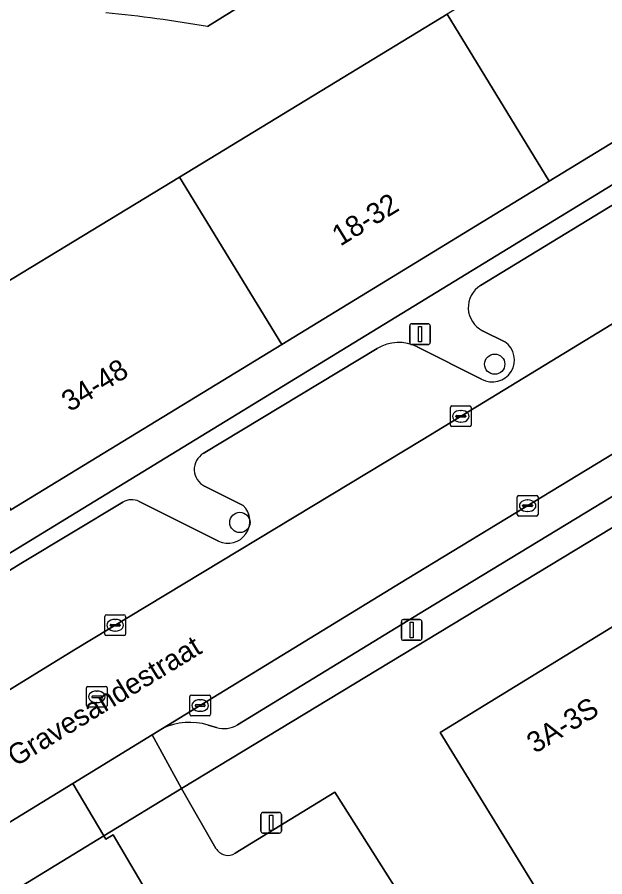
# Model space of a CAD drawing. Extents: x 159888 to 160761, y 384031 to 384750.
# Drawn here: x 160264.55 to 160292.9, y 384559.06 to 384600.57 of the extents above; entities that cross this region are included whole.
import ezdxf

# ---------------------------------------------------------------- set-up
doc = ezdxf.new("R2010")
doc.units = 0
for name, color, linetype in [('IMGEO_Boom', 7, 'Continuous'), ('IMGEO_Erf', 7, 'Continuous'), ('IMGEO_Kolk', 7, 'Continuous'), ('IMGEO_Lichtmast', 7, 'Continuous'), ('IMGEO_Openbare_ruimte_label', 7, 'Continuous'), ('IMGEO_Pand', 7, 'Continuous'), ('IMGEO_Pand_nummerreeks', 7, 'Continuous'), ('IMGEO_Parkeervlak_open', 7, 'Continuous'), ('IMGEO_Rijbaan_lokaal_open', 7, 'Continuous'), ('IMGEO_Rioolput', 7, 'Continuous'), ('IMGEO_Voetpad_gesloten', 7, 'Continuous'), ('IMGEO_Voetpad_open', 7, 'Continuous')]:
    doc.layers.add(name, color=color, linetype=linetype)

msp = doc.modelspace()

# ---------------------------------------------------------------- linework, layer by layer
at = {"layer": 'IMGEO_Boom'}
for centre in [(160287.585, 384583.812), (160275.293, 384576.169)]:
    msp.add_circle(centre, 0.489, dxfattribs=at)
at = {"layer": 'IMGEO_Erf'}
for points in [[(160258.508, 384679.247), (160201.065, 384644.22), (160205.593, 384636.587), (160205.248, 384636.301), (160209.474, 384630.138), (160261.252, 384661.738), (160262.987, 384661.364), (160267.258, 384653.953), (160281.338, 384630.928), (160292.129, 384613.093), (160291.528, 384611.183), (160290.976, 384610.866), (160273.725, 384600.111)], [(160251.938, 384589.981), (160249.202, 384588.411), (160246.301, 384587.099), (160243.272, 384586.07), (160240.157, 384585.341), (160237.001, 384584.919), (160233.849, 384584.805), (160233.65, 384583.389), (160231.931, 384571.105), (160233.193, 384569.021), (160246.396, 384577.051), (160259.284, 384584.888), (160272.37, 384592.846), (160285.298, 384600.708)], [(160319.542, 384508.13), (160316.945, 384509.788), (160312.792, 384512.44), (160308.453, 384515.211), (160305.323, 384517.21), (160305.536, 384517.336), (160314.963, 384522.891), (160315.047, 384522.75), (160351.321, 384544.339), (160351.185, 384544.563), (160321.668, 384593.133), (160272.471, 384563.329), (160274.134, 384560.43)], [(160275.069, 384560.193), (160279.866, 384563.148), (160286.09, 384553.303)], [(160271.088, 384557.829), (160269.174, 384561.079), (160268.824, 384560.873), (160268.727, 384561.037), (160236.781, 384541.5)]]:
    msp.add_lwpolyline(points, dxfattribs=at)
msp.add_lwpolyline([(160299.892, 384547.862), (160300.147, 384547.445), (160297.088, 384545.568), (160295.453, 384548.232), (160298.084, 384549.847), (160295.495, 384554.064), (160293.177, 384552.642), (160284.96, 384566.032), (160295.094, 384572.251), (160294.812, 384572.71), (160297.969, 384574.647), (160299.647, 384571.912), (160296.946, 384570.255), (160299.536, 384566.035), (160301.897, 384567.484), (160310.096, 384554.123)], close=True, dxfattribs=at)
for centre, radius, start, end in [((160263.709, 384544.275), 56.727, 79.83, 84.8244), ((160274.716, 384560.763), 0.67, 209.7553, 301.7977)]:
    msp.add_arc(centre, radius, start, end, dxfattribs=at)
at = {"layer": 'IMGEO_Kolk'}
for p, q in [((160285.522, 384581.795), (160286.374, 384581.795)), ((160285.447, 384580.869), (160285.447, 384581.721)), ((160285.935, 384581.575), (160285.96, 384581.575)), ((160286.448, 384581.721), (160286.448, 384580.869)), ((160285.706, 384581.289), (160285.706, 384581.301)), ((160286.144, 384581.252), (160285.746, 384581.252)), ((160285.749, 384581.338), (160286.147, 384581.338)), ((160285.958, 384581.015), (160285.933, 384581.015)), ((160286.19, 384581.301), (160286.19, 384581.289)), ((160286.374, 384580.795), (160285.522, 384580.795)), ((160288.673, 384576.551), (160288.673, 384577.403)), ((160288.748, 384577.477), (160289.6, 384577.477)), ((160289.161, 384577.257), (160289.186, 384577.257)), ((160289.674, 384577.403), (160289.674, 384576.551)), ((160288.932, 384576.971), (160288.932, 384576.983)), ((160289.37, 384576.934), (160288.972, 384576.934)), ((160288.975, 384577.02), (160289.373, 384577.02)), ((160289.416, 384576.983), (160289.416, 384576.971)), ((160289.6, 384576.477), (160288.748, 384576.477)), ((160289.184, 384576.697), (160289.159, 384576.697)), ((160268.773, 384570.78), (160268.773, 384571.632)), ((160268.848, 384571.706), (160269.7, 384571.706)), ((160269.261, 384571.486), (160269.286, 384571.486)), ((160269.774, 384571.632), (160269.774, 384570.78)), ((160269.032, 384571.2), (160269.032, 384571.212)), ((160269.47, 384571.163), (160269.072, 384571.163)), ((160269.075, 384571.249), (160269.473, 384571.249)), ((160269.516, 384571.212), (160269.516, 384571.2)), ((160269.7, 384570.706), (160268.848, 384570.706)), ((160269.284, 384570.926), (160269.259, 384570.926)), ((160272.877, 384566.905), (160272.877, 384567.757)), ((160272.952, 384567.831), (160273.804, 384567.831)), ((160273.878, 384567.757), (160273.878, 384566.905)), ((160273.136, 384567.325), (160273.136, 384567.337)), ((160273.574, 384567.288), (160273.176, 384567.288)), ((160273.179, 384567.374), (160273.577, 384567.374)), ((160273.365, 384567.611), (160273.39, 384567.611)), ((160273.62, 384567.337), (160273.62, 384567.325)), ((160273.388, 384567.051), (160273.363, 384567.051)), ((160273.804, 384566.831), (160272.952, 384566.831))]:
    msp.add_line(p, q, dxfattribs=at)
for points in [[(160285.522, 384581.795), (160286.374, 384581.795)], [(160285.447, 384580.869), (160285.447, 384581.721)], [(160286.448, 384581.721), (160286.448, 384580.869)], [(160286.374, 384580.795), (160285.522, 384580.795)], [(160288.673, 384576.551), (160288.673, 384577.403)], [(160288.748, 384577.477), (160289.6, 384577.477)], [(160289.674, 384577.403), (160289.674, 384576.551)], [(160289.6, 384576.477), (160288.748, 384576.477)], [(160268.773, 384570.78), (160268.773, 384571.632)], [(160268.848, 384571.706), (160269.7, 384571.706)], [(160269.774, 384571.632), (160269.774, 384570.78)], [(160269.7, 384570.706), (160268.848, 384570.706)], [(160272.877, 384566.905), (160272.877, 384567.757)], [(160272.952, 384567.831), (160273.804, 384567.831)], [(160273.878, 384567.757), (160273.878, 384566.905)], [(160273.804, 384566.831), (160272.952, 384566.831)]]:
    msp.add_lwpolyline(points, dxfattribs=at)
for centre, radius, start, end in [((160285.524, 384581.719), 0.0765, 91.552, 178.448), ((160285.524, 384581.719), 0.0765, 91.552, 178.448), ((160286.372, 384581.719), 0.0765, 1.552, 88.448), ((160286.372, 384581.719), 0.0765, 1.552, 88.448), ((160285.746, 384581.298), 0.0403, 85.8775, 175.7526), ((160285.743, 384581.288), 0.0366, 178.938, 274.7102), ((160286.147, 384581.295), 0.043, 264.8664, 352.4533), ((160286.151, 384581.3), 0.0386, 1.7309, 96.639), ((160285.524, 384580.871), 0.0765, 181.552, 268.448), ((160285.524, 384580.871), 0.0765, 181.552, 268.448), ((160286.372, 384580.871), 0.0765, 271.552, 358.448), ((160286.372, 384580.871), 0.0765, 271.552, 358.448), ((160288.75, 384577.401), 0.0765, 91.552, 178.448), ((160288.75, 384577.401), 0.0765, 91.552, 178.448), ((160289.598, 384577.401), 0.0765, 1.552, 88.448), ((160289.598, 384577.401), 0.0765, 1.552, 88.448), ((160288.972, 384576.98), 0.0403, 85.8775, 175.7526), ((160288.969, 384576.97), 0.0366, 178.938, 274.7102), ((160289.373, 384576.977), 0.043, 264.8664, 352.4533), ((160289.377, 384576.982), 0.0386, 1.7309, 96.639), ((160288.75, 384576.553), 0.0765, 181.552, 268.448), ((160288.75, 384576.553), 0.0765, 181.552, 268.448), ((160289.598, 384576.553), 0.0765, 271.552, 358.448), ((160289.598, 384576.553), 0.0765, 271.552, 358.448), ((160268.85, 384571.63), 0.0765, 91.552, 178.448), ((160268.85, 384571.63), 0.0765, 91.552, 178.448), ((160269.698, 384571.63), 0.0765, 1.552, 88.448), ((160269.698, 384571.63), 0.0765, 1.552, 88.448), ((160269.072, 384571.209), 0.0403, 85.8775, 175.7526), ((160269.069, 384571.199), 0.0366, 178.938, 274.7102), ((160269.473, 384571.206), 0.043, 264.8664, 352.4533), ((160269.477, 384571.211), 0.0386, 1.7309, 96.639), ((160268.85, 384570.782), 0.0765, 181.552, 268.448), ((160268.85, 384570.782), 0.0765, 181.552, 268.448), ((160269.698, 384570.782), 0.0765, 271.552, 358.448), ((160269.698, 384570.782), 0.0765, 271.552, 358.448), ((160272.954, 384567.755), 0.0765, 91.552, 178.448), ((160272.954, 384567.755), 0.0765, 91.552, 178.448), ((160273.802, 384567.755), 0.0765, 1.552, 88.448), ((160273.802, 384567.755), 0.0765, 1.552, 88.448), ((160273.176, 384567.334), 0.0403, 85.8775, 175.7526), ((160273.173, 384567.324), 0.0366, 178.938, 274.7102), ((160273.577, 384567.331), 0.043, 264.8664, 352.4533), ((160273.581, 384567.336), 0.0386, 1.7309, 96.639), ((160272.954, 384566.907), 0.0765, 181.552, 268.448), ((160272.954, 384566.907), 0.0765, 181.552, 268.448), ((160273.802, 384566.907), 0.0765, 271.552, 358.448), ((160273.802, 384566.907), 0.0765, 271.552, 358.448)]:
    msp.add_arc(centre, radius, start, end, dxfattribs=at)
for centre, major_axis, ratio, start_param, end_param in [((160285.934, 384581.295), (-0.387, 0.002), 0.722429, 4.712389, 7.853982), ((160285.959, 384581.295), (-0.39, 0.002), 0.717154, 1.570796, 4.712389), ((160289.16, 384576.977), (-0.387, 0.002), 0.722429, 4.712389, 7.853982), ((160289.185, 384576.977), (-0.39, 0.002), 0.717154, 1.570796, 4.712389), ((160269.26, 384571.206), (-0.387, 0.002), 0.722429, 4.712389, 7.853982), ((160269.285, 384571.206), (-0.39, 0.002), 0.717154, 1.570796, 4.712389), ((160273.364, 384567.331), (-0.387, 0.002), 0.722429, 4.712389, 7.853982), ((160273.389, 384567.331), (-0.39, 0.002), 0.717154, 1.570796, 4.712389)]:
    msp.add_ellipse(centre, major_axis=major_axis, ratio=ratio, start_param=start_param, end_param=end_param, dxfattribs=at)
at = {"layer": 'IMGEO_Lichtmast'}
for p, q in [((160283.483, 384584.862), (160283.483, 384585.662)), ((160283.483, 384585.662), (160283.483, 384584.862)), ((160283.583, 384585.762), (160284.373, 384585.762)), ((160284.373, 384585.762), (160283.583, 384585.762)), ((160284.473, 384585.662), (160284.473, 384584.862)), ((160284.473, 384584.862), (160284.473, 384585.662)), ((160284.373, 384584.762), (160283.583, 384584.762)), ((160283.583, 384584.762), (160284.373, 384584.762)), ((160283.182, 384571.478), (160283.972, 384571.478)), ((160283.972, 384571.478), (160283.182, 384571.478)), ((160283.082, 384570.578), (160283.082, 384571.378)), ((160283.082, 384571.378), (160283.082, 384570.578)), ((160284.072, 384571.378), (160284.072, 384570.578)), ((160284.072, 384570.578), (160284.072, 384571.378)), ((160283.972, 384570.478), (160283.182, 384570.478)), ((160283.182, 384570.478), (160283.972, 384570.478)), ((160276.303, 384561.267), (160276.303, 384562.067)), ((160276.303, 384562.067), (160276.303, 384561.267)), ((160276.403, 384562.167), (160277.193, 384562.167)), ((160277.193, 384562.167), (160276.403, 384562.167)), ((160277.293, 384562.067), (160277.293, 384561.267)), ((160277.293, 384561.267), (160277.293, 384562.067)), ((160277.193, 384561.167), (160276.403, 384561.167)), ((160276.403, 384561.167), (160277.193, 384561.167))]:
    msp.add_line(p, q, dxfattribs=at)
for points in [[(160283.903, 384585.637), (160284.053, 384585.637), (160284.053, 384584.887), (160283.903, 384584.887), (160283.903, 384585.637)], [(160283.502, 384571.353), (160283.652, 384571.353), (160283.652, 384570.603), (160283.502, 384570.603), (160283.502, 384571.353)], [(160276.723, 384562.042), (160276.873, 384562.042), (160276.873, 384561.292), (160276.723, 384561.292), (160276.723, 384562.042)]]:
    msp.add_lwpolyline(points, dxfattribs=at)
for centre, start, end in [((160283.583, 384585.662), 90, 180), ((160283.583, 384585.662), 90, 180), ((160284.373, 384585.662), 0, 90), ((160284.373, 384585.662), 360, 90), ((160283.583, 384584.862), 180, 270), ((160283.583, 384584.862), 180, 270), ((160284.373, 384584.862), 270, 0), ((160284.373, 384584.862), 270, 0), ((160283.182, 384571.378), 90, 180), ((160283.182, 384571.378), 90, 180), ((160283.972, 384571.378), 0, 90), ((160283.972, 384571.378), 360, 90), ((160283.182, 384570.578), 180, 270), ((160283.182, 384570.578), 180, 270), ((160283.972, 384570.578), 270, 0), ((160283.972, 384570.578), 270, 0), ((160276.403, 384562.067), 90, 180), ((160276.403, 384562.067), 90, 180), ((160277.193, 384562.067), 0, 90), ((160277.193, 384562.067), 360, 90), ((160276.403, 384561.267), 180, 270), ((160276.403, 384561.267), 180, 270), ((160277.193, 384561.267), 270, 0), ((160277.193, 384561.267), 270, 0)]:
    msp.add_arc(centre, 0.1, start, end, dxfattribs=at)
at = {"layer": 'IMGEO_Pand'}
for points in [[(160298.333, 384608.635), (160285.298, 384600.708), (160290.22, 384592.648), (160303.24, 384600.599)], [(160272.37, 384592.846), (160277.307, 384584.762), (160290.22, 384592.648), (160285.298, 384600.708)], [(160264.236, 384576.779), (160277.307, 384584.762), (160272.37, 384592.846), (160259.284, 384584.888)], [(160297.088, 384545.568), (160300.147, 384547.445), (160299.892, 384547.862), (160310.096, 384554.123), (160301.897, 384567.484), (160299.536, 384566.035), (160296.946, 384570.255), (160299.647, 384571.912), (160297.969, 384574.647), (160294.812, 384572.71), (160295.094, 384572.251), (160284.96, 384566.032), (160293.177, 384552.642), (160295.495, 384554.064), (160298.084, 384549.847), (160295.453, 384548.232)]]:
    msp.add_lwpolyline(points, close=True, dxfattribs=at)
at = {"layer": 'IMGEO_Parkeervlak_open'}
for points in [[(160250.599, 384559.732), (160267.279, 384569.999), (160284.124, 384580.182), (160302.345, 384591.293), (160314.113, 384598.543)], [(160295.5, 384592.853), (160286.906, 384587.612)], [(160302.902, 384585.319), (160283.369, 384573.452), (160271.557, 384566.217)], [(160286.997, 384585.428), (160288.069, 384584.891)], [(160281.919, 384584.571), (160273.523, 384579.496)], [(160286.952, 384583.094), (160283.85, 384584.647)], [(160275.176, 384566.395), (160284.274, 384571.968), (160300.863, 384582.047)], [(160273.585, 384577.921), (160275.457, 384576.983)], [(160269.651, 384577.155), (160264.729, 384574.179), (160260.757, 384571.733)], [(160274.253, 384575.268), (160270.424, 384577.186)], [(160273.761, 384566.386), (160274.16, 384566.265)], [(160274.134, 384560.43), (160272.471, 384563.329), (160268.727, 384561.037), (160268.824, 384560.873), (160269.174, 384561.079), (160271.088, 384557.829)], [(160286.09, 384553.303), (160279.866, 384563.148), (160275.069, 384560.193)]]:
    msp.add_lwpolyline(points, dxfattribs=at)
for centre, radius, start, end in [((160287.556, 384586.545), 1.249, 121.3649, 243.407), ((160282.954, 384582.854), 2.005, 63.4437, 121.0641), ((160287.477, 384584.013), 1.059, 240.2635, 56.007), ((160273.988, 384578.726), 0.9, 121.1318, 243.3768), ((160270.066, 384576.469), 0.801, 63.4286, 121.1644), ((160274.711, 384576.226), 1.062, 244.4306, 45.4286), ((160272.881, 384563.405), 3.108, 73.5565, 115.2131), ((160274.524, 384567.459), 1.248, 253.0698, 301.5133), ((160274.716, 384560.763), 0.67, 209.7553, 301.7977)]:
    msp.add_arc(centre, radius, start, end, dxfattribs=at)
at = {"layer": 'IMGEO_Rijbaan_lokaal_open'}
msp.add_lwpolyline([(160242.452, 384554.96), (160245.48, 384550.279), (160262.023, 384560.378), (160264.233, 384561.732), (160267.235, 384563.57), (160271.062, 384565.914), (160271.557, 384566.217), (160283.369, 384573.452), (160302.902, 384585.319), (160303.448, 384585.656), (160316.811, 384593.902), (160322.37, 384597.264), (160319.7, 384601.934), (160317.864, 384600.824), (160315.326, 384599.29), (160314.113, 384598.543), (160302.345, 384591.293), (160284.124, 384580.182), (160267.279, 384569.999), (160250.599, 384559.732)], close=True, dxfattribs=at)
at = {"layer": 'IMGEO_Rioolput'}
for p, q in [((160267.885, 384567.324), (160267.885, 384568.176)), ((160267.96, 384568.25), (160268.812, 384568.25)), ((160268.886, 384568.176), (160268.886, 384567.324)), ((160268.144, 384567.744), (160268.144, 384567.756)), ((160268.582, 384567.707), (160268.184, 384567.707)), ((160268.187, 384567.793), (160268.585, 384567.793)), ((160268.373, 384568.03), (160268.398, 384568.03)), ((160268.628, 384567.756), (160268.628, 384567.744)), ((160268.396, 384567.47), (160268.371, 384567.47)), ((160268.812, 384567.25), (160267.96, 384567.25))]:
    msp.add_line(p, q, dxfattribs=at)
for points in [[(160267.885, 384567.324), (160267.885, 384568.176)], [(160267.96, 384568.25), (160268.812, 384568.25)], [(160268.886, 384568.176), (160268.886, 384567.324)], [(160268.812, 384567.25), (160267.96, 384567.25)]]:
    msp.add_lwpolyline(points, dxfattribs=at)
for centre, radius, start, end in [((160267.962, 384568.174), 0.0765, 91.552, 178.448), ((160267.962, 384568.174), 0.0765, 91.552, 178.448), ((160268.81, 384568.174), 0.0765, 1.552, 88.448), ((160268.81, 384568.174), 0.0765, 1.552, 88.448), ((160268.184, 384567.753), 0.0403, 85.8775, 175.7526), ((160268.181, 384567.743), 0.0366, 178.938, 274.7102), ((160268.585, 384567.75), 0.043, 264.8664, 352.4533), ((160268.589, 384567.755), 0.0386, 1.7309, 96.639), ((160267.962, 384567.326), 0.0765, 181.552, 268.448), ((160267.962, 384567.326), 0.0765, 181.552, 268.448), ((160268.81, 384567.326), 0.0765, 271.552, 358.448), ((160268.81, 384567.326), 0.0765, 271.552, 358.448)]:
    msp.add_arc(centre, radius, start, end, dxfattribs=at)
for centre, major_axis, ratio, start_param, end_param in [((160268.372, 384567.75), (-0.387, 0.002), 0.722429, 4.712389, 7.853982), ((160268.397, 384567.75), (-0.39, 0.002), 0.717154, 1.570796, 4.712389)]:
    msp.add_ellipse(centre, major_axis=major_axis, ratio=ratio, start_param=start_param, end_param=end_param, dxfattribs=at)
at = {"layer": 'IMGEO_Voetpad_gesloten'}
msp.add_lwpolyline([(160273.725, 384600.111), (160290.976, 384610.866), (160291.528, 384611.183), (160292.129, 384613.093), (160281.338, 384630.928), (160267.258, 384653.953)], dxfattribs=at)
msp.add_arc((160263.709, 384544.275), 56.727, 79.83, 84.8244, dxfattribs=at)
at = {"layer": 'IMGEO_Voetpad_open'}
for points in [[(160239.027, 384559.29), (160312.059, 384603.995), (160309.97, 384606.104), (160304.921, 384603.031), (160305.544, 384602.006), (160303.24, 384600.599), (160290.22, 384592.648), (160277.307, 384584.762), (160264.236, 384576.779), (160251.363, 384568.918), (160238.163, 384560.857)], [(160268.727, 384561.037), (160272.471, 384563.329), (160271.062, 384565.914), (160267.235, 384563.57)]]:
    msp.add_lwpolyline(points, close=True, dxfattribs=at)
for points in [[(160314.113, 384598.543), (160315.326, 384599.29), (160317.864, 384600.824), (160314.349, 384605.388), (160312.059, 384603.995), (160239.027, 384559.29), (160242.452, 384554.96), (160250.599, 384559.732)], [(160271.557, 384566.217), (160271.062, 384565.914), (160272.471, 384563.329), (160321.668, 384593.133)], [(160286.906, 384587.612), (160295.5, 384592.853)], [(160288.069, 384584.891), (160286.997, 384585.428)], [(160273.523, 384579.496), (160281.919, 384584.571)], [(160283.85, 384584.647), (160286.952, 384583.094)], [(160300.863, 384582.047), (160284.274, 384571.968), (160275.176, 384566.395)], [(160275.457, 384576.983), (160273.585, 384577.921)], [(160260.757, 384571.733), (160264.729, 384574.179), (160269.651, 384577.155)], [(160270.424, 384577.186), (160274.253, 384575.268)], [(160274.16, 384566.265), (160273.761, 384566.386)], [(160227.946, 384539.569), (160227.432, 384539.255), (160229.051, 384536.475), (160232.217, 384538.441), (160236.88, 384541.336), (160236.781, 384541.5), (160268.727, 384561.037), (160267.235, 384563.57), (160264.233, 384561.732)]]:
    msp.add_lwpolyline(points, dxfattribs=at)
for centre, radius, start, end in [((160287.556, 384586.545), 1.249, 121.3649, 243.407), ((160282.954, 384582.854), 2.005, 63.4437, 121.0641), ((160287.477, 384584.013), 1.059, 240.2635, 56.007), ((160273.988, 384578.726), 0.9, 121.1318, 243.3768), ((160270.066, 384576.469), 0.801, 63.4286, 121.1644), ((160274.711, 384576.226), 1.062, 244.4306, 45.4286), ((160272.881, 384563.405), 3.108, 73.5565, 115.2131), ((160274.524, 384567.459), 1.248, 253.0698, 301.5133)]:
    msp.add_arc(centre, radius, start, end, dxfattribs=at)

# ---------------------------------------------------------------- texts
at = {"layer": 'IMGEO_Openbare_ruimte_label'}
msp.add_text("'s Gravesandestraat", height=1, rotation=31.4649, dxfattribs=at).set_placement((160263.359, 384563.676))
at = {"layer": 'IMGEO_Pand_nummerreeks'}
for s, rotation, p in [('18-32', 31.4854, (160280.133, 384589.485)), ('34-48', 31.5123, (160267.084, 384581.487)), ('3A-3S', 31.5365, (160289.529, 384564.988))]:
    msp.add_text(s, height=1, rotation=rotation, dxfattribs=at).set_placement(p)

doc.saveas('drawing.dxf')
